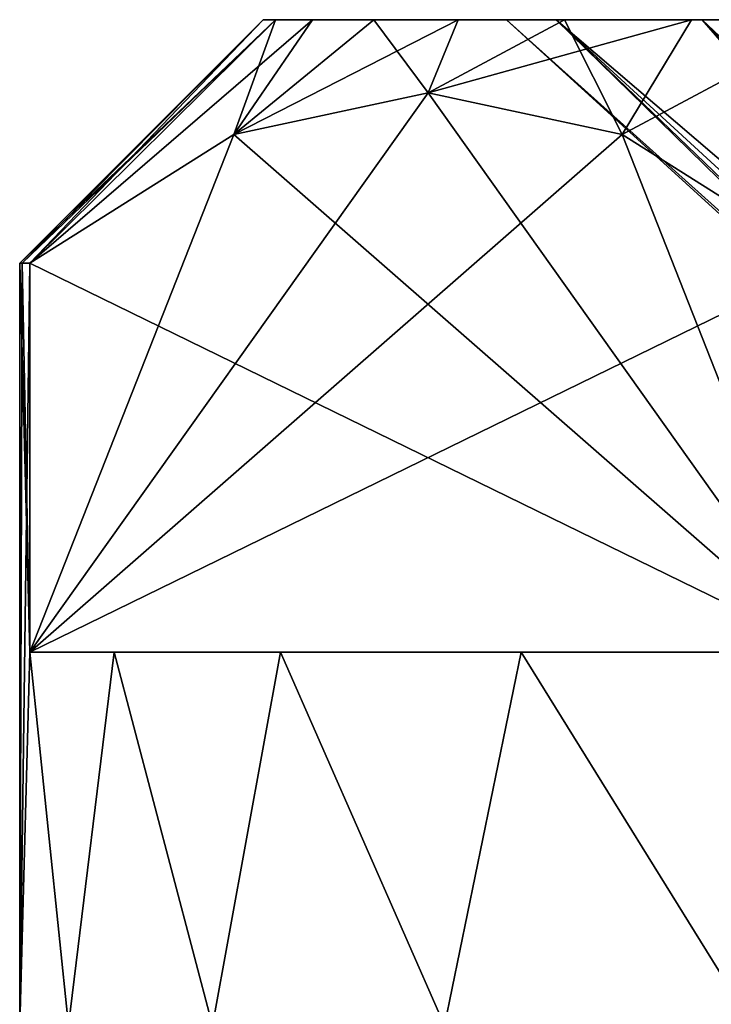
# Model space of a CAD drawing. Extents: x -265 to 265, y 0 to 1027.
# Tile 276 of 396: x -262 to -257.74, y 1020.13 to 1026.2. Entities that reach past the tile are written whole.
import ezdxf

# ---------------------------------------------------------------- set-up
doc = ezdxf.new("R2010")
doc.units = 0
doc.header["$LTSCALE"] = 65.185185
for name, color, linetype in [('283', 7, 'CONTINUOUS'), ('284', 7, 'CONTINUOUS'), ('285', 7, 'CONTINUOUS'), ('292', 7, 'CONTINUOUS'), ('293', 7, 'CONTINUOUS'), ('304', 7, 'CONTINUOUS'), ('309', 7, 'CONTINUOUS'), ('310', 7, 'CONTINUOUS'), ('311', 7, 'CONTINUOUS'), ('312', 7, 'CONTINUOUS')]:
    doc.layers.add(name, color=color, linetype=linetype)

msp = doc.modelspace()

# ---------------------------------------------------------------- linework, layer by layer
at = {"layer": '283', "color": 7, "linetype": 'CONTINUOUS'}
for points in [[(-262, 1024.7), (-262, 1020), (-261.9374, 1022.3, 1.2238), (-262, 1024.7)], [(-261.9843, 1024.7, 0.6127), (-262, 1024.7), (-261.9374, 1022.3, 1.2238), (-261.9843, 1024.7, 0.6127)], [(-261.9374, 1024.7, 1.2238), (-261.9843, 1024.7, 0.6127), (-261.9374, 1022.3, 1.2238), (-261.9374, 1024.7, 1.2238)], [(-262, 1020), (-261.6991, 1020, 2.6703), (-261.9374, 1022.3, 1.2238), (-262, 1020)], [(-261.9374, 1022.3, 1.2238), (-261.6991, 1020, 2.6703), (-261.4176, 1022.3, 3.693), (-261.9374, 1022.3, 1.2238)], [(-261.6991, 1020, 2.6703), (-260.8116, 1020, 5.2066), (-261.4176, 1022.3, 3.693), (-261.6991, 1020, 2.6703)], [(-261.4176, 1022.3, 3.693), (-260.8116, 1020, 5.2066), (-260.3928, 1022.3, 5.999), (-261.4176, 1022.3, 3.693)], [(-260.8116, 1020, 5.2066), (-259.382, 1020, 7.4819), (-260.3928, 1022.3, 5.999), (-260.8116, 1020, 5.2066)], [(-260.3928, 1022.3, 5.999), (-259.382, 1020, 7.4819), (-258.9083, 1022.3, 8.04), (-260.3928, 1022.3, 5.999)], [(-259.382, 1020, 7.4819), (-257.4819, 1020, 9.382), (-258.9083, 1022.3, 8.04), (-259.382, 1020, 7.4819)], [(-258.9083, 1022.3, 8.04), (-257.4819, 1020, 9.382), (-257.0285, 1022.3, 9.7262), (-258.9083, 1022.3, 8.04)]]:
    msp.add_3dface(points, dxfattribs=at)
at = {"layer": '284', "color": 7, "linetype": 'CONTINUOUS'}
for points in [[(-259, 1026.2), (-258.6934, 1026.2, -2.3292), (-260.5, 1026.2), (-259, 1026.2)], [(-260.4233, 1026.2, 1.2664), (-259, 1026.2), (-260.5, 1026.2), (-260.4233, 1026.2, 1.2664)], [(-260.5, 1026.2), (-258.6934, 1026.2, -2.3292), (-260.4233, 1026.2, -1.2664), (-260.5, 1026.2)], [(-258.6934, 1026.2, 2.3292), (-259, 1026.2), (-260.4233, 1026.2, 1.2664), (-258.6934, 1026.2, 2.3292)], [(-260.1947, 1026.2, 2.5132), (-258.6934, 1026.2, 2.3292), (-260.4233, 1026.2, 1.2664), (-260.1947, 1026.2, 2.5132)], [(-260.4233, 1026.2, -1.2664), (-258.6934, 1026.2, -2.3292), (-260.1947, 1026.2, -2.5132), (-260.4233, 1026.2, -1.2664)], [(-259.8175, 1026.2, 3.7234), (-258.6934, 1026.2, 2.3292), (-260.1947, 1026.2, 2.5132), (-259.8175, 1026.2, 3.7234)], [(-258.6934, 1026.2, -2.3292), (-257.7944, 1026.2, -4.4998), (-260.1947, 1026.2, -2.5132), (-258.6934, 1026.2, -2.3292)], [(-260.1947, 1026.2, -2.5132), (-257.7944, 1026.2, -4.4998), (-259.8175, 1026.2, -3.7234), (-260.1947, 1026.2, -2.5132)], [(-257.7944, 1026.2, 4.4998), (-258.6934, 1026.2, 2.3292), (-259.8175, 1026.2, 3.7234), (-257.7944, 1026.2, 4.4998)], [(-259.2973, 1026.2, 4.8793), (-257.7944, 1026.2, 4.4998), (-259.8175, 1026.2, 3.7234), (-259.2973, 1026.2, 4.8793)], [(-259.8175, 1026.2, -3.7234), (-257.7944, 1026.2, -4.4998), (-259.2973, 1026.2, -4.8793), (-259.8175, 1026.2, -3.7234)], [(-258.6416, 1026.2, 5.9642), (-257.7944, 1026.2, 4.4998), (-259.2973, 1026.2, 4.8793), (-258.6416, 1026.2, 5.9642)], [(-257.7944, 1026.2, -4.4998), (-256.3641, 1026.2, -6.3637), (-259.2973, 1026.2, -4.8793), (-257.7944, 1026.2, -4.4998)], [(-259.2973, 1026.2, -4.8793), (-256.3641, 1026.2, -6.3637), (-258.6416, 1026.2, -5.9642), (-259.2973, 1026.2, -4.8793)], [(-256.3641, 1026.2, 6.3637), (-257.7944, 1026.2, 4.4998), (-258.6416, 1026.2, 5.9642), (-256.3641, 1026.2, 6.3637)], [(-257.8596, 1026.2, 6.9626), (-256.3641, 1026.2, 6.3637), (-258.6416, 1026.2, 5.9642), (-257.8596, 1026.2, 6.9626)], [(-258.6416, 1026.2, -5.9642), (-256.3641, 1026.2, -6.3637), (-257.8596, 1026.2, -6.9626), (-258.6416, 1026.2, -5.9642)], [(-254.5002, 1026.2, 7.7941), (-256.3641, 1026.2, 6.3637), (-257.8596, 1026.2, 6.9626), (-254.5002, 1026.2, 7.7941)], [(-256.9626, 1026.2, 7.8596), (-254.5002, 1026.2, 7.7941), (-257.8596, 1026.2, 6.9626), (-256.9626, 1026.2, 7.8596)], [(-256.3641, 1026.2, -6.3637), (-254.5002, 1026.2, -7.7941), (-257.8596, 1026.2, -6.9626), (-256.3641, 1026.2, -6.3637)], [(-257.8596, 1026.2, -6.9626), (-254.5002, 1026.2, -7.7941), (-256.9626, 1026.2, -7.8596), (-257.8596, 1026.2, -6.9626)]]:
    msp.add_3dface(points, dxfattribs=at)
at = {"layer": '285', "color": 7, "linetype": 'CONTINUOUS'}
for points in [[(-259, 1026.2), (-258.6934, 1026.2, 2.3292), (-254.5, 1022.1), (-259, 1026.2)], [(-258.6934, 1026.2, 2.3292), (-257.7944, 1026.2, 4.4998), (-254.2287, 1022.1, 1.5388), (-258.6934, 1026.2, 2.3292)], [(-254.5, 1022.1), (-258.6934, 1026.2, 2.3292), (-254.4317, 1022.1, 0.7812), (-254.5, 1022.1)], [(-254.4317, 1022.1, 0.7812), (-258.6934, 1026.2, 2.3292), (-254.2287, 1022.1, 1.5388), (-254.4317, 1022.1, 0.7812)], [(-257.7944, 1026.2, 4.4998), (-256.3641, 1026.2, 6.3637), (-253.8972, 1022.1, 2.2498), (-257.7944, 1026.2, 4.4998)], [(-254.2287, 1022.1, 1.5388), (-257.7944, 1026.2, 4.4998), (-253.8972, 1022.1, 2.2498), (-254.2287, 1022.1, 1.5388)]]:
    msp.add_3dface(points, dxfattribs=at)
at = {"layer": '292', "color": 7, "linetype": 'CONTINUOUS'}
for points in [[(-262, 1020), (-262, 1024.7), (-261.9843, 1024.7, -0.6127), (-262, 1020)], [(-261.9374, 1022.3, -1.2238), (-262, 1020), (-261.9374, 1024.7, -1.2238), (-261.9374, 1022.3, -1.2238)], [(-261.9374, 1024.7, -1.2238), (-262, 1020), (-261.9843, 1024.7, -0.6127), (-261.9374, 1024.7, -1.2238)], [(-261.6991, 1020, -2.6703), (-262, 1020), (-261.9374, 1022.3, -1.2238), (-261.6991, 1020, -2.6703)], [(-261.4176, 1022.3, -3.693), (-261.6991, 1020, -2.6703), (-261.9374, 1022.3, -1.2238), (-261.4176, 1022.3, -3.693)], [(-260.8116, 1020, -5.2066), (-261.6991, 1020, -2.6703), (-261.4176, 1022.3, -3.693), (-260.8116, 1020, -5.2066)], [(-260.3928, 1022.3, -5.999), (-260.8116, 1020, -5.2066), (-261.4176, 1022.3, -3.693), (-260.3928, 1022.3, -5.999)], [(-259.382, 1020, -7.4819), (-260.8116, 1020, -5.2066), (-260.3928, 1022.3, -5.999), (-259.382, 1020, -7.4819)], [(-258.9083, 1022.3, -8.04), (-259.382, 1020, -7.4819), (-260.3928, 1022.3, -5.999), (-258.9083, 1022.3, -8.04)], [(-257.4819, 1020, -9.382), (-259.382, 1020, -7.4819), (-258.9083, 1022.3, -8.04), (-257.4819, 1020, -9.382)], [(-257.0285, 1022.3, -9.7262), (-257.4819, 1020, -9.382), (-258.9083, 1022.3, -8.04), (-257.0285, 1022.3, -9.7262)]]:
    msp.add_3dface(points, dxfattribs=at)
at = {"layer": '293', "color": 7, "linetype": 'CONTINUOUS'}
for points in [[(-259, 1026.2), (-254.5, 1022.1), (-254.4317, 1022.1, -0.7812), (-259, 1026.2)], [(-259, 1026.2), (-254.4317, 1022.1, -0.7812), (-258.6934, 1026.2, -2.3292), (-259, 1026.2)], [(-254.2287, 1022.1, -1.5388), (-253.8972, 1022.1, -2.2498), (-258.6934, 1026.2, -2.3292), (-254.2287, 1022.1, -1.5388)], [(-258.6934, 1026.2, -2.3292), (-253.8972, 1022.1, -2.2498), (-257.7944, 1026.2, -4.4998), (-258.6934, 1026.2, -2.3292)], [(-254.4317, 1022.1, -0.7812), (-254.2287, 1022.1, -1.5388), (-258.6934, 1026.2, -2.3292), (-254.4317, 1022.1, -0.7812)], [(-253.8972, 1022.1, -2.2498), (-253.4472, 1022.1, -2.8924), (-257.7944, 1026.2, -4.4998), (-253.8972, 1022.1, -2.2498)], [(-257.7944, 1026.2, -4.4998), (-253.4472, 1022.1, -2.8924), (-256.3641, 1026.2, -6.3637), (-257.7944, 1026.2, -4.4998)]]:
    msp.add_3dface(points, dxfattribs=at)
at = {"layer": '304', "color": 7, "linetype": 'CONTINUOUS'}
for points in [[(-261.9374, 1022.3, 1.2238), (-261.4176, 1022.3, 3.693), (-260.3928, 1022.3, 5.999), (-261.9374, 1022.3, 1.2238)], [(-261.9374, 1022.3, 1.2238), (-260.3928, 1022.3, 5.999), (-258.9083, 1022.3, 8.04), (-261.9374, 1022.3, 1.2238)], [(-261.9374, 1022.3, 1.2238), (-258.9083, 1022.3, 8.04), (-257.0285, 1022.3, 9.7262), (-261.9374, 1022.3, 1.2238)], [(-257.0285, 1022.3, -9.7262), (-261.4176, 1022.3, -3.693), (-261.9374, 1022.3, -1.2238), (-257.0285, 1022.3, -9.7262)], [(-257.0285, 1022.3, -9.7262), (-260.3928, 1022.3, -5.999), (-261.4176, 1022.3, -3.693), (-257.0285, 1022.3, -9.7262)], [(-257.0285, 1022.3, -9.7262), (-258.9083, 1022.3, -8.04), (-260.3928, 1022.3, -5.999), (-257.0285, 1022.3, -9.7262)]]:
    msp.add_3dface(points, dxfattribs=at)
at = {"layer": '309', "color": 7, "linetype": 'CONTINUOUS'}
for points in [[(-260.6799, 1025.4914, 3.4019), (-257.0285, 1022.3, 9.7262), (-259.4832, 1025.75, 5.4746), (-260.6799, 1025.4914, 3.4019)], [(-259.4832, 1025.75, 5.4746), (-257.0285, 1022.3, 9.7262), (-258.2864, 1025.4915, 7.5476), (-259.4832, 1025.75, 5.4746)], [(-261.9374, 1024.7, 1.2238), (-257.0285, 1022.3, 9.7262), (-260.6799, 1025.4914, 3.4019), (-261.9374, 1024.7, 1.2238)], [(-257.0285, 1022.3, 9.7262), (-257.0285, 1024.7, 9.7262), (-258.2864, 1025.4915, 7.5476), (-257.0285, 1022.3, 9.7262)], [(-261.9374, 1024.7, 1.2238), (-261.9374, 1022.3, 1.2238), (-257.0285, 1022.3, 9.7262), (-261.9374, 1024.7, 1.2238)]]:
    msp.add_3dface(points, dxfattribs=at)
at = {"layer": '310', "color": 7, "linetype": 'CONTINUOUS'}
for points in [[(-258.2861, 1025.4914, -7.5481), (-261.9374, 1022.3, -1.2238), (-259.4827, 1025.75, -5.4754), (-258.2861, 1025.4914, -7.5481)], [(-259.4827, 1025.75, -5.4754), (-261.9374, 1022.3, -1.2238), (-260.6796, 1025.4915, -3.4024), (-259.4827, 1025.75, -5.4754)], [(-261.9374, 1022.3, -1.2238), (-261.9374, 1024.7, -1.2238), (-260.6796, 1025.4915, -3.4024), (-261.9374, 1022.3, -1.2238)], [(-257.0285, 1024.7, -9.7262), (-261.9374, 1022.3, -1.2238), (-258.2861, 1025.4914, -7.5481), (-257.0285, 1024.7, -9.7262)], [(-257.0285, 1024.7, -9.7262), (-257.0285, 1022.3, -9.7262), (-261.9374, 1022.3, -1.2238), (-257.0285, 1024.7, -9.7262)]]:
    msp.add_3dface(points, dxfattribs=at)
at = {"layer": '311', "color": 7, "linetype": 'CONTINUOUS'}
for points in [[(-262, 1024.7), (-261.9843, 1024.7, 0.6127), (-260.5, 1026.2), (-262, 1024.7)], [(-261.9843, 1024.7, 0.6127), (-261.9374, 1024.7, 1.2238), (-260.5, 1026.2), (-261.9843, 1024.7, 0.6127)], [(-261.9374, 1024.7, 1.2238), (-260.4233, 1026.2, 1.2664), (-260.5, 1026.2), (-261.9374, 1024.7, 1.2238)], [(-260.4233, 1026.2, 1.2664), (-261.9374, 1024.7, 1.2238), (-260.6799, 1025.4914, 3.4019), (-260.4233, 1026.2, 1.2664)], [(-259.8175, 1026.2, 3.7234), (-260.1947, 1026.2, 2.5132), (-260.6799, 1025.4914, 3.4019), (-259.8175, 1026.2, 3.7234)], [(-259.8175, 1026.2, 3.7234), (-260.6799, 1025.4914, 3.4019), (-259.4832, 1025.75, 5.4746), (-259.8175, 1026.2, 3.7234)], [(-260.1947, 1026.2, 2.5132), (-260.4233, 1026.2, 1.2664), (-260.6799, 1025.4914, 3.4019), (-260.1947, 1026.2, 2.5132)], [(-259.2973, 1026.2, 4.8793), (-259.8175, 1026.2, 3.7234), (-259.4832, 1025.75, 5.4746), (-259.2973, 1026.2, 4.8793)], [(-258.6416, 1026.2, 5.9642), (-259.2973, 1026.2, 4.8793), (-259.4832, 1025.75, 5.4746), (-258.6416, 1026.2, 5.9642)], [(-258.6416, 1026.2, 5.9642), (-259.4832, 1025.75, 5.4746), (-258.2864, 1025.4915, 7.5476), (-258.6416, 1026.2, 5.9642)], [(-257.8596, 1026.2, 6.9626), (-258.6416, 1026.2, 5.9642), (-258.2864, 1025.4915, 7.5476), (-257.8596, 1026.2, 6.9626)], [(-257.0285, 1024.7, 9.7262), (-256.9626, 1026.2, 7.8596), (-258.2864, 1025.4915, 7.5476), (-257.0285, 1024.7, 9.7262)], [(-256.9626, 1026.2, 7.8596), (-257.8596, 1026.2, 6.9626), (-258.2864, 1025.4915, 7.5476), (-256.9626, 1026.2, 7.8596)]]:
    msp.add_3dface(points, dxfattribs=at)
at = {"layer": '312', "color": 7, "linetype": 'CONTINUOUS'}
for points in [[(-261.9843, 1024.7, -0.6127), (-262, 1024.7), (-260.4233, 1026.2, -1.2664), (-261.9843, 1024.7, -0.6127)], [(-262, 1024.7), (-260.5, 1026.2), (-260.4233, 1026.2, -1.2664), (-262, 1024.7)], [(-261.9374, 1024.7, -1.2238), (-261.9843, 1024.7, -0.6127), (-260.4233, 1026.2, -1.2664), (-261.9374, 1024.7, -1.2238)], [(-261.9374, 1024.7, -1.2238), (-260.4233, 1026.2, -1.2664), (-260.1947, 1026.2, -2.5132), (-261.9374, 1024.7, -1.2238)], [(-261.9374, 1024.7, -1.2238), (-260.1947, 1026.2, -2.5132), (-260.6796, 1025.4915, -3.4024), (-261.9374, 1024.7, -1.2238)], [(-260.1947, 1026.2, -2.5132), (-259.8175, 1026.2, -3.7234), (-260.6796, 1025.4915, -3.4024), (-260.1947, 1026.2, -2.5132)], [(-259.8175, 1026.2, -3.7234), (-259.2973, 1026.2, -4.8793), (-260.6796, 1025.4915, -3.4024), (-259.8175, 1026.2, -3.7234)], [(-259.2973, 1026.2, -4.8793), (-259.4827, 1025.75, -5.4754), (-260.6796, 1025.4915, -3.4024), (-259.2973, 1026.2, -4.8793)], [(-259.2973, 1026.2, -4.8793), (-258.6416, 1026.2, -5.9642), (-259.4827, 1025.75, -5.4754), (-259.2973, 1026.2, -4.8793)], [(-258.6416, 1026.2, -5.9642), (-257.8596, 1026.2, -6.9626), (-259.4827, 1025.75, -5.4754), (-258.6416, 1026.2, -5.9642)], [(-257.8596, 1026.2, -6.9626), (-258.2861, 1025.4914, -7.5481), (-259.4827, 1025.75, -5.4754), (-257.8596, 1026.2, -6.9626)], [(-256.9626, 1026.2, -7.8596), (-257.0285, 1024.7, -9.7262), (-258.2861, 1025.4914, -7.5481), (-256.9626, 1026.2, -7.8596)], [(-257.8596, 1026.2, -6.9626), (-256.9626, 1026.2, -7.8596), (-258.2861, 1025.4914, -7.5481), (-257.8596, 1026.2, -6.9626)]]:
    msp.add_3dface(points, dxfattribs=at)

doc.saveas('drawing.dxf')
